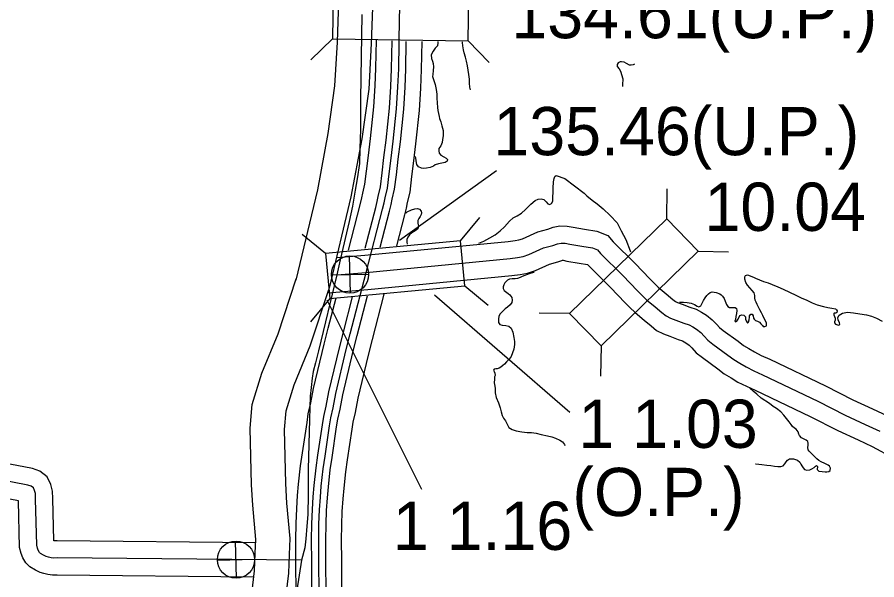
# Model space of a CAD drawing. Extents: x -83719 to 153526, y -11835 to 11446.
# Drawn here: x 1539.1 to 1789.9, y -690.3 to -526 of the extents above; entities that cross this region are included whole.
import ezdxf

# ---------------------------------------------------------------- set-up
doc = ezdxf.new("R2010")
doc.units = 0
for name, color, linetype in [('Level 10', 7, 'Continuous'), ('Level 19', 7, 'Continuous'), ('Level 20', 7, 'Continuous'), ('Level 25', 7, 'Continuous'), ('Level 26', 7, 'Continuous'), ('Level 58', 7, 'Continuous'), ('Level 59', 7, 'Continuous'), ('Level 9', 7, 'Continuous')]:
    doc.layers.add(name, color=color, linetype=linetype)

msp = doc.modelspace()

# ---------------------------------------------------------------- linework, layer by layer
at = {"layer": 'Level 10'}
for points in [[(1641.34, -420.83), (1638.97, -439.3), (1638.47, -443.46), (1637.78, -447.28), (1637.13, -451.58), (1636.59, -457.49), (1636.26, -461.24), (1635.7, -467.22), (1634.81, -476.82), (1634.08, -487.24), (1633.34, -498.82), (1633.16, -512.33), (1632.44, -533.29), (1631.72, -546.11), (1629.77, -559.95), (1626.73, -576.43), (1620.4, -602.81)], [(1651.26, -422.11), (1648.89, -440.54), (1648.36, -444.95), (1647.65, -448.91), (1647.06, -452.79), (1646.55, -458.39), (1646.21, -462.14), (1645.66, -468.14), (1644.78, -477.63), (1644.05, -487.91), (1643.34, -499.21), (1643.16, -512.57), (1642.43, -533.74), (1641.69, -547.08), (1639.64, -561.56), (1636.51, -578.5), (1630.13, -605.14)], [(1632.45, -596.2), (1640.54, -595.54), (1682.38, -591.51), (1684.37, -591.26), (1685.53, -591.06), (1686.59, -590.69), (1690.98, -588.69), (1693.9, -587.86), (1695.46, -587.34), (1697.4, -586.94), (1699.56, -587.02), (1701.3, -587.36), (1704.68, -587.95), (1708.28, -588.5), (1711.48, -589.79), (1713.02, -591.62), (1719.4, -597.9), (1723.69, -602.4), (1724.93, -603.63), (1726.14, -604.82), (1728.45, -606.74), (1730.44, -608.4), (1731.16, -609), (1731.74, -609.29), (1733.1, -609.81), (1735.34, -610.66), (1737.23, -611.27), (1738.78, -612.14), (1740.21, -613.01), (1741.93, -614.33), (1743.24, -615.73), (1744.04, -616.6), (1745.11, -617.44), (1749.45, -620.63), (1751.07, -621.82), (1752.59, -622.78), (1754.22, -623.74), (1756.2, -624.74), (1758.7, -625.87), (1774.97, -633.64), (1782.91, -637.71), (1788.68, -640.34), (1793.07, -642.4)], [(1629.74, -606.45), (1641.42, -605.5), (1683.48, -601.46), (1685.88, -601.15), (1688.04, -600.76), (1690.3, -600), (1694.44, -598.1), (1696.83, -597.42), (1698.05, -597.02), (1698.24, -596.98), (1698.41, -596.99), (1699.49, -597.2), (1703.06, -597.82), (1705.48, -598.19), (1705.67, -598.42), (1712.27, -604.92), (1716.55, -609.41), (1717.9, -610.74), (1719.41, -612.23), (1722.05, -614.43), (1724.05, -616.1), (1725.7, -617.46), (1727.74, -618.46), (1729.54, -619.15), (1732.01, -620.09), (1733.2, -620.48), (1733.74, -620.78), (1734.54, -621.26), (1735.19, -621.77), (1735.92, -622.54), (1737.23, -623.97), (1739.07, -625.41), (1743.52, -628.68), (1745.42, -630.09), (1747.4, -631.33), (1749.42, -632.52), (1751.88, -633.76), (1754.49, -634.94), (1770.53, -642.6), (1778.55, -646.72), (1784.48, -649.41), (1788.57, -651.33), (1794.69, -654.63)], [(1543.73, -908.5), (1575.45, -835.53), (1595.11, -788.74), (1597.03, -783.82), (1599.24, -777.45), (1600.56, -772.08), (1601.11, -769.24), (1601.61, -765.72), (1602, -761.32), (1603.12, -744.81), (1604.76, -722.22), (1607.31, -696.87), (1608.38, -687.59), (1608.56, -682.51), (1608.72, -678.46), (1607.83, -668.46), (1607.47, -662.57), (1607.09, -646.03), (1607.71, -639.06), (1610.47, -629.98), (1615.22, -618.49), (1620.52, -602.41)], [(1552.89, -912.53), (1584.64, -839.46), (1604.33, -792.62), (1606.42, -787.28), (1608.84, -780.29), (1610.33, -774.22), (1610.97, -770.89), (1611.55, -766.87), (1611.96, -762.18), (1613.09, -745.51), (1614.72, -723.08), (1617.25, -697.94), (1618.36, -688.34), (1618.55, -682.89), (1618.74, -678.22), (1617.81, -667.84), (1617.46, -662.15), (1617.1, -646.36), (1617.58, -640.98), (1619.9, -633.36), (1624.6, -621.97), (1630.01, -605.54)], [(1608.67, -679.44), (1550.75, -678.89), (1550.01, -678.9), (1549.78, -678.84), (1549.49, -666.54), (1549.4, -664.35), (1548.93, -662.45), (1547.81, -660.22), (1545.7, -658.52), (1543.55, -657.76), (1534.88, -656.14)], [(1608.04, -689.44), (1550.8, -688.89), (1549.43, -688.91), (1548.06, -688.73), (1546.91, -688.42), (1545.8, -688.11), (1544.43, -687.46), (1542.76, -686.49), (1541.67, -685.31), (1540.74, -683.85), (1540.28, -682.54), (1539.82, -680.84), (1539.5, -667.17), (1532.34, -665.84)]]:
    msp.add_lwpolyline(points, dxfattribs=at)
at = {"layer": 'Level 19'}
for points in [[(1635.76, -594.07), (1639.28, -580.42), (1639.71, -578.78), (1639.99, -577.36), (1640.59, -574.75), (1641.06, -570.97), (1641.58, -566.41), (1642.22, -561.44), (1643.18, -552.19), (1643.56, -546.03), (1643.78, -540.93), (1643.91, -532.72)], [(1640.65, -593.47), (1643.72, -581.57), (1644.18, -579.81), (1644.47, -578.33), (1645.11, -575.55), (1645.61, -571.51), (1646.13, -566.96), (1646.77, -561.97), (1647.75, -552.57), (1648.13, -546.28), (1648.37, -541.07), (1648.49, -532.91)], [(1645.04, -593.12), (1647.76, -582.61), (1648.24, -580.74), (1648.55, -579.2), (1649.21, -576.27), (1649.75, -572.01), (1650.27, -567.46), (1650.91, -562.46), (1651.91, -552.91), (1652.29, -546.49), (1652.53, -541.2), (1652.65, -533.09)], [(1649.88, -592.74), (1652.2, -583.75), (1652.71, -581.77), (1653.03, -580.16), (1653.73, -577.07), (1654.3, -572.55), (1654.82, -568), (1655.46, -562.99), (1656.48, -553.29), (1656.87, -546.73), (1657.11, -541.33), (1657.24, -533.09)], [(1633.79, -684.61), (1633.76, -678.65), (1633.8, -674.18), (1633.98, -670.27), (1634.24, -666.65), (1634.47, -663.55), (1634.98, -658.75), (1635.53, -655.21), (1636.87, -646.26), (1637.15, -644.26), (1637.83, -641.42), (1638.62, -637.22), (1641.6, -624.65), (1642.76, -620.12), (1646.2, -606.91)], [(1620.46, -685), (1620.42, -678.62), (1620.47, -673.8), (1620.67, -669.48), (1620.94, -665.68), (1621.19, -662.35), (1621.76, -657.03), (1622.35, -653.21), (1623.68, -644.33), (1624.04, -641.77), (1624.79, -638.64), (1625.57, -634.45), (1628.66, -621.45), (1629.86, -616.78), (1632.15, -607.96)], [(1625.04, -685), (1625.01, -678.63), (1625.05, -673.93), (1625.25, -669.75), (1625.51, -666.01), (1625.76, -662.76), (1626.3, -657.62), (1626.88, -653.9), (1628.21, -644.99), (1628.55, -642.63), (1629.27, -639.59), (1630.06, -635.4), (1633.11, -622.55), (1634.29, -617.93), (1636.98, -607.63)], [(1629.21, -684.61), (1629.17, -678.64), (1629.22, -674.05), (1629.41, -670), (1629.67, -666.31), (1629.91, -663.14), (1630.44, -658.16), (1631, -654.52), (1632.33, -645.6), (1632.65, -643.41), (1633.35, -640.46), (1634.14, -636.27), (1637.15, -623.55), (1638.33, -618.97), (1641.35, -607.36)], [(1674.47, -837.62), (1655.79, -817.1), (1650.86, -811.45), (1647.88, -808.09), (1646.62, -806.57), (1645.28, -804.46), (1643.28, -801.38), (1640.96, -797.26), (1639.46, -794.17), (1637.42, -789.97), (1635.41, -785.71), (1633.83, -780.67), (1632.09, -774.32), (1631.35, -771.25), (1630.42, -766.83), (1629.78, -762.09), (1629.24, -756.11), (1628.97, -750.08), (1629.33, -733.9), (1629.45, -724.28), (1629.42, -711.66), (1629.26, -694.32), (1629.21, -684.61)], [(1680.49, -837.42), (1659.21, -814.05), (1654.3, -808.43), (1651.36, -805.11), (1650.33, -803.87), (1649.13, -801.99), (1647.21, -799.01), (1645.03, -795.13), (1643.59, -792.16), (1641.56, -787.99), (1639.69, -784.04), (1638.23, -779.38), (1636.53, -773.17), (1635.82, -770.24), (1634.94, -766.05), (1634.34, -761.57), (1633.82, -755.8), (1633.55, -750.03), (1633.91, -733.98), (1634.04, -724.3), (1634, -711.63), (1633.85, -694.29), (1633.79, -684.61)], [(1662.03, -836.95), (1649.26, -822.92), (1644.29, -817.23), (1641.23, -813.79), (1639.53, -811.73), (1637.91, -809.19), (1635.79, -805.9), (1633.21, -801.31), (1631.59, -797.99), (1629.53, -793.75), (1627.24, -788.9), (1625.43, -783.13), (1623.62, -776.5), (1622.82, -773.18), (1621.79, -768.32), (1621.08, -763.06), (1620.51, -756.7), (1620.21, -750.18), (1620.58, -733.74), (1620.7, -724.24), (1620.67, -711.71), (1620.51, -694.38), (1620.46, -685)], [(1668.47, -837.21), (1652.68, -819.87), (1647.73, -814.21), (1644.71, -810.8), (1643.24, -809.03), (1641.77, -806.71), (1639.71, -803.53), (1637.27, -799.19), (1635.72, -795.99), (1633.67, -791.77), (1631.52, -787.23), (1629.83, -781.84), (1628.06, -775.36), (1627.29, -772.17), (1626.31, -767.54), (1625.64, -762.55), (1625.08, -756.39), (1624.8, -750.13), (1625.16, -733.82), (1625.29, -724.26), (1625.25, -711.69), (1625.1, -694.35), (1625.04, -685)]]:
    msp.add_lwpolyline(points, dxfattribs=at)
at = {"layer": 'Level 20'}
for p, q in [((1631.09, -532.34), (1624.77, -538.46)), ((1670.68, -532.93), (1676.81, -539.25)), ((1728.64, -584.91), (1728.76, -576.11)), ((1668.48, -591.31), (1674.08, -584.53)), ((1629.05, -595.03), (1622.27, -589.43)), ((1737.85, -594.37), (1746.64, -594.49)), ((1669.72, -604.45), (1676.5, -610.06)), ((1630.29, -608.18), (1624.69, -614.96)), ((1700.26, -612.52), (1691.46, -612.4)), ((1709.46, -621.98), (1709.34, -630.78))]:
    msp.add_line(p, q, dxfattribs=at)
for points in [[(1670.88, -519.73), (1631.28, -519.14), (1631.09, -532.34), (1670.68, -532.93)], [(1728.64, -584.91), (1700.26, -612.52), (1709.46, -621.98), (1737.85, -594.37)], [(1668.48, -591.31), (1629.05, -595.03), (1630.29, -608.18), (1669.72, -604.45)]]:
    msp.add_lwpolyline(points, close=True, dxfattribs=at)
at = {"layer": 'Level 25'}
msp.add_line((1657.2, -663.88), (1629.6, -608.68), dxfattribs=at)
at = {"layer": 'Level 26'}
for p, q in [((1636.34, -606.57), (1636.09, -595.73)), ((1630.79, -601.28), (1641.64, -601.02)), ((1603.1, -689.82), (1602.85, -678.97)), ((1597.55, -684.52), (1608.4, -684.27))]:
    msp.add_line(p, q, dxfattribs=at)
for centre in [(1636.21, -601.15), (1602.97, -684.39)]:
    msp.add_circle(centre, 5.43, dxfattribs=at)
at = {"layer": 'Level 58'}
for p, q in [((1678.99, -570.9), (1650.66, -591.24)), ((1700.32, -641.45), (1660.83, -607.22))]:
    msp.add_line(p, q, dxfattribs=at)
at = {"layer": 'Level 59'}
for points in [[(1627.12, -684.48), (1627.09, -678.63), (1627.14, -673.99), (1627.33, -669.87), (1627.59, -666.16), (1627.83, -662.95), (1628.37, -657.89), (1628.94, -654.21), (1630.27, -645.29), (1630.6, -643.02), (1631.31, -640.03), (1632.1, -635.84), (1635.13, -623.05), (1636.31, -618.45), (1640.98, -600.52), (1645.74, -582.09), (1646.21, -580.27), (1646.51, -578.76), (1647.16, -575.91), (1647.68, -571.76), (1648.2, -567.21), (1648.84, -562.21), (1649.83, -552.74), (1650.21, -546.38), (1650.45, -541.13), (1650.67, -526.26), (1651.53, -504.36)], [(1639.65, -525.23), (1639.31, -550), (1639.24, -558.82), (1639.11, -564.4), (1638.99, -568.78), (1638.3, -573.24), (1637.73, -576.49), (1636.92, -581.15), (1635.94, -585.71), (1633.34, -596.89), (1632.39, -601.22), (1627, -623.4), (1626.19, -626.89), (1625.51, -629.41), (1625.21, -631.42), (1624.93, -634.17), (1624.64, -636.68), (1624.5, -639.92), (1624.37, -643.5), (1624, -657.98), (1624.01, -665.49), (1623.92, -671.21), (1623.65, -674.59), (1623.31, -678.27), (1623.03, -680.95), (1622.1, -684.57), (1618.67, -706.42)], [(1632.39, -601.22), (1640.98, -600.52), (1682.93, -596.49), (1685.12, -596.21), (1686.79, -595.91), (1688.44, -595.34), (1692.71, -593.39), (1695.36, -592.64), (1696.76, -592.18), (1697.82, -591.96), (1698.99, -592), (1700.39, -592.28), (1703.87, -592.88), (1706.95, -593.36), (1708.46, -593.96), (1709.35, -595.02), (1715.84, -601.41), (1720.12, -605.9), (1721.41, -607.18), (1722.77, -608.53), (1725.25, -610.59), (1727.24, -612.25), (1728.43, -613.23), (1729.74, -613.88), (1731.32, -614.48), (1733.67, -615.37), (1735.22, -615.88), (1736.26, -616.46), (1737.37, -617.14), (1738.56, -618.05), (1739.58, -619.14), (1740.63, -620.28), (1742.09, -621.43), (1746.49, -624.65), (1748.24, -625.95), (1750, -627.06), (1751.82, -628.13), (1754.04, -629.25), (1756.6, -630.41), (1772.75, -638.12), (1780.73, -642.21), (1786.58, -644.88), (1790.82, -646.87)], [(1622.1, -684.57), (1550.78, -683.89), (1549.71, -683.91), (1549.04, -683.82), (1548.24, -683.6), (1547.57, -683.41), (1546.76, -683.03), (1545.92, -682.54), (1545.64, -682.25), (1545.27, -681.65), (1545.06, -681.05), (1544.81, -680.12), (1544.49, -666.7), (1544.43, -665.06), (1544.21, -664.2), (1543.83, -663.44), (1543.22, -662.95), (1542.24, -662.6), (1533.61, -660.99)], [(1671.31, -837.24), (1654.23, -818.48), (1649.29, -812.83), (1646.29, -809.45), (1644.93, -807.8), (1643.52, -805.59), (1641.5, -802.45), (1639.12, -798.22), (1637.59, -795.08), (1635.54, -790.87), (1633.46, -786.47), (1631.83, -781.25), (1630.08, -774.84), (1629.32, -771.71), (1628.37, -767.18), (1627.71, -762.32), (1627.16, -756.25), (1626.88, -750.11), (1627.25, -733.86), (1627.37, -724.27), (1627.34, -711.67), (1627.18, -694.34), (1627.12, -684.61)]]:
    msp.add_lwpolyline(points, dxfattribs=at)
at = {"layer": 'Level 9'}
for points in [[(1661.82, -533.13), (1661.88, -533.5), (1661.73, -534.37), (1661.11, -535.12), (1660.46, -535.97), (1659.88, -537.01), (1660, -538.11), (1660.34, -538.84), (1660.46, -539.51), (1660.54, -540.54), (1660.53, -541.61), (1660.35, -542.75), (1660.33, -543.35), (1660.72, -544.48), (1661.07, -545.64), (1661.33, -547.14), (1661.53, -548.51), (1661.58, -549.64), (1661.67, -551.08), (1661.8, -552.35), (1661.81, -553.25), (1662.21, -555.05), (1662.36, -555.64), (1662.74, -556.54), (1663.06, -557.74), (1663.36, -559.1), (1663.45, -560.67), (1663.17, -561.74), (1663.09, -562.65), (1662.74, -563.59), (1662.15, -564.37), (1662.1, -565.04), (1662.25, -565.74), (1662.69, -566.3), (1663.57, -566.81), (1664.24, -567.14), (1664.65, -567.6), (1664.56, -568.1), (1663.96, -568.48), (1663.03, -568.66), (1662.04, -568.81), (1661.11, -569.13), (1660.58, -569.51), (1659.62, -569.86), (1658.53, -570.15), (1657.76, -570.23), (1657.06, -570.11), (1656.22, -569.69), (1655.74, -569), (1655.52, -568)], [(1671.36, -547.19), (1671.19, -546.46), (1671.07, -545.25), (1671.05, -544.15), (1670.89, -542.72), (1670.7, -541.52), (1670.48, -540.19), (1670.18, -538.89), (1669.89, -537.66), (1669.51, -536.46), (1669.29, -535.6), (1669.13, -534.4), (1669.02, -533.47), (1669, -533.22)], [(1719.26, -539.78), (1718.83, -539.94), (1718.23, -540.02), (1717.76, -540.03), (1716.89, -539.58), (1716.18, -539.19), (1715.45, -539.07), (1715.01, -539.08), (1714.42, -539.39), (1714.16, -539.86), (1714.2, -540.4), (1714.72, -541.09), (1715.1, -541.75), (1715.87, -544.07), (1715.77, -545.81), (1715.73, -546.3)], [(1655.52, -568), (1655.4, -567.07), (1655.34, -566.68)], [(1673.82, -591.96), (1675.3, -591.42), (1677.01, -590.42), (1678.53, -589.52), (1680.01, -588.39), (1681.26, -587.26), (1682.76, -585.56), (1683.84, -584.64), (1685, -584.02), (1686.28, -583.26), (1687.43, -582.2), (1688.28, -581.28), (1688.94, -580.6), (1690.28, -579.54), (1691.08, -579.12), (1692.01, -579.04), (1692.75, -579.29), (1693.43, -579.95), (1693.94, -580.47), (1694.47, -580.66), (1695, -580.45), (1695.36, -579.71), (1695.52, -575.93), (1695.62, -574.13), (1695.77, -573.09), (1695.96, -572.58), (1696.35, -572.27), (1698.94, -573.16), (1704.58, -577.4), (1705.33, -578.19), (1706.92, -579.42), (1708.31, -580.5), (1710.07, -581.97), (1712.18, -583.9), (1714.18, -586.04), (1715.33, -588.39), (1716.71, -590.97), (1718.01, -594.25), (1718.09, -594.49)], [(1652.53, -583.19), (1652.92, -582.85), (1654.18, -582.26), (1655.11, -581.98), (1655.94, -581.89), (1656.48, -582.05), (1656.96, -582.61), (1657.07, -583.18), (1657.01, -583.61), (1656.69, -584.22), (1656.26, -584.83), (1656.01, -585.4), (1656.06, -586.2), (1656.2, -587.07), (1656.02, -587.77), (1655.53, -588.22), (1654.9, -588.56), (1654.24, -589.01), (1653.55, -589.59), (1653.09, -590.2), (1652.84, -590.97), (1652.82, -591.68), (1652.91, -592.33)], [(1689.99, -600.34), (1689.74, -600.6), (1688.51, -600.92), (1686.49, -601.73), (1685.83, -601.98), (1685.07, -602.26), (1684.37, -602.41), (1683.51, -602.45), (1682.74, -602.5), (1682.18, -602.78), (1681.36, -603.53), (1681.1, -604.14), (1680.95, -604.71), (1680.92, -605.18), (1681.23, -605.77), (1682.35, -606.69), (1682.89, -607.08), (1683.44, -607.9), (1683.55, -608.67), (1683.4, -609.31), (1682.91, -609.98), (1682.16, -610.7), (1681.47, -611.18), (1680.75, -611.96), (1680.06, -612.64), (1679.67, -613.35), (1679.52, -614.19), (1679.54, -615.19), (1679.92, -615.72), (1680.65, -615.94), (1681.69, -616.05), (1682.59, -616.24), (1683.2, -616.79), (1683.73, -617.99), (1683.99, -619.49), (1684.18, -620.69), (1684.26, -621.62), (1684.02, -622.93), (1683.29, -625.05), (1682.67, -625.83), (1681.92, -626.68), (1681.3, -627.29)], [(1732.34, -609.25), (1733.52, -609.19), (1734.63, -609.27), (1735.77, -609.52), (1736.71, -609.93), (1737.55, -610.42), (1738.02, -610.58), (1738.58, -610.33), (1739, -609.52), (1739.32, -608.75), (1739.87, -607.97), (1740.36, -607.29), (1740.82, -606.75), (1741.31, -606.37), (1741.94, -606.19), (1743.08, -606.37), (1744.15, -606.79), (1744.56, -607.08), (1744.9, -607.47), (1745.35, -608.17), (1745.66, -608.96), (1746.04, -609.89), (1746.42, -610.45), (1746.93, -610.74), (1747.7, -610.8), (1748.56, -610.75), (1749, -611.07), (1749.14, -611.6), (1748.96, -612.48), (1748.84, -613.41), (1748.69, -614.25), (1748.54, -614.76), (1748.71, -614.99), (1749.07, -614.81), (1749.52, -614.14), (1749.78, -613.53), (1750.07, -613.06), (1750.47, -612.88), (1751.17, -613), (1751.61, -613.53), (1751.66, -614.13), (1751.77, -614.66), (1752.08, -615.19), (1752.22, -615.32), (1752.54, -615.05), (1752.66, -614.34), (1752.78, -613.57), (1752.81, -613.2), (1753.17, -612.73), (1753.6, -612.72), (1753.81, -613.22), (1753.99, -613.85), (1754.13, -614.15), (1754.54, -614.58), (1755.14, -614.76), (1755.68, -615.06), (1756.12, -615.55), (1756.56, -616.07), (1756.8, -616.27), (1757.3, -616.29), (1757.77, -616.12), (1757.78, -615.25), (1757.2, -614.16), (1756.64, -613.1), (1756.26, -612.34), (1755.81, -611.41), (1755.46, -610.72), (1755.05, -609.89), (1754.74, -609.19), (1754.49, -608.66), (1754.35, -607.93), (1754.33, -607.3), (1754.12, -606.53), (1753.57, -605.81), (1752.86, -605.08), (1752.18, -604.3), (1751.73, -603.5), (1751.44, -602.47), (1751.4, -601.84), (1751.59, -601.43), (1752.25, -601.22)], [(1752.25, -601.22), (1753.97, -601.92), (1754.57, -602.18), (1755.72, -602.66), (1756.86, -603.14), (1758.2, -603.55), (1759.41, -604.03), (1761.02, -604.7), (1762.64, -605.4), (1764.42, -606.27), (1766.34, -607.17), (1767.82, -607.94), (1769.5, -608.68), (1771.05, -609.42), (1772.53, -609.96), (1774.37, -610.46), (1775.64, -610.73), (1776.82, -611.01), (1777.92, -611.19), (1778.22, -611.42), (1778.4, -611.78), (1778.27, -612.19), (1777.97, -612.39), (1777.54, -612.47), (1777.44, -612.54), (1777.35, -612.87), (1777.56, -613.4), (1777.8, -613.93), (1777.81, -614.5), (1777.59, -614.94), (1777.56, -615.24), (1777.9, -615.6), (1778.77, -615.89), (1779.17, -615.75), (1779.03, -615.11), (1778.68, -614.45), (1778.6, -613.69), (1778.95, -613.01), (1779.91, -612.42), (1781.34, -612.13), (1783.14, -612.3), (1784.95, -612.66), (1786.96, -612.96), (1788.4, -613.33), (1789.88, -613.87), (1791.53, -614.74)], [(1681.3, -627.29), (1680.81, -627.73), (1680.25, -628.21), (1679.79, -628.49), (1679.16, -628.63), (1678.76, -628.67), (1678.26, -628.75), (1678.06, -629.05), (1678.3, -629.42), (1678.51, -629.95), (1678.56, -630.61), (1678.43, -631.05), (1678.35, -631.72), (1678.33, -632.76), (1678.48, -633.69), (1678.53, -634.46), (1678.59, -635.69), (1678.88, -637.09), (1679.51, -638.62), (1680.07, -640.04), (1680.29, -641.21), (1680.58, -642.3), (1680.99, -643.03), (1681.57, -643.82), (1682.13, -645.01), (1682.61, -645.81), (1683.49, -646.43), (1684.73, -646.77), (1686.4, -647.04), (1687.87, -647.24), (1689.17, -647.29), (1690.54, -647.43), (1692.02, -647.8), (1693.83, -648.23), (1695.1, -648.51), (1696.17, -648.89), (1697.49, -649.5), (1698.23, -650.02), (1698.78, -650.78), (1698.89, -651.02)], [(1754.53, -656.44), (1754.68, -656.44), (1756.42, -656.64), (1757.82, -656.78), (1759.02, -656.92), (1760.13, -657.07), (1761.06, -657.22), (1761.93, -657.2), (1762.66, -656.96), (1763.08, -656.45), (1763.51, -655.84), (1763.86, -655.33), (1764.46, -654.98), (1765.66, -654.93), (1766.83, -655.34), (1767.48, -655.9), (1767.79, -656.49), (1768.1, -657.02), (1768.41, -657.61), (1768.85, -658.04), (1769.56, -658.26), (1770.39, -658.11), (1770.95, -657.9), (1771.61, -657.49), (1772, -657.08), (1772.36, -656.87), (1772.67, -657.2), (1772.55, -658.1), (1773.03, -658.5), (1773.97, -658.68), (1774.83, -658.73), (1775.33, -658.72), (1775.93, -658.61), (1776.29, -658.33), (1776.45, -657.7), (1776.17, -657.13), (1775.76, -656.77), (1774.75, -656.29), (1773.68, -655.84), (1773.04, -655.46), (1772.46, -654.93), (1771.78, -654.31), (1771.31, -653.82), (1770.66, -653.2), (1770.22, -652.74), (1769.94, -652.27), (1769.83, -651.67), (1769.89, -650.94), (1769.88, -650.37), (1769.77, -649.87), (1769.36, -649.48), (1768.55, -649.13), (1767.98, -648.77), (1767.4, -648.18), (1767.19, -647.71), (1766.98, -647.05), (1766.43, -646.33), (1765.96, -646), (1765.38, -645.51), (1764.9, -644.92), (1764.36, -644.19), (1763.54, -643.14), (1762.82, -642.18), (1761.93, -641.23), (1760.62, -640.25), (1759.74, -639.64), (1758.59, -638.76), (1756.16, -637.2), (1754.94, -636.09), (1753.88, -635.17), (1752.97, -634.42), (1752.9, -634.36)]]:
    msp.add_lwpolyline(points, dxfattribs=at)

# ---------------------------------------------------------------- texts
at = {"layer": 'Level 25'}
msp.add_text('1 1.16', height=14.08, dxfattribs=at).set_placement((1648.72, -681.52))
at = {"layer": 'Level 58'}
for s, p in [('134.61(U.P.)', (1683.3, -532.18)), ('135.46(U.P.)', (1678.06, -566.32)), ('10.04', (1739.67, -588.41)), ('1 1.03', (1702.85, -651.75)), ('(O.P.)', (1701.13, -671.65))]:
    msp.add_text(s, height=14.08, dxfattribs=at).set_placement(p)

doc.saveas('drawing.dxf')
